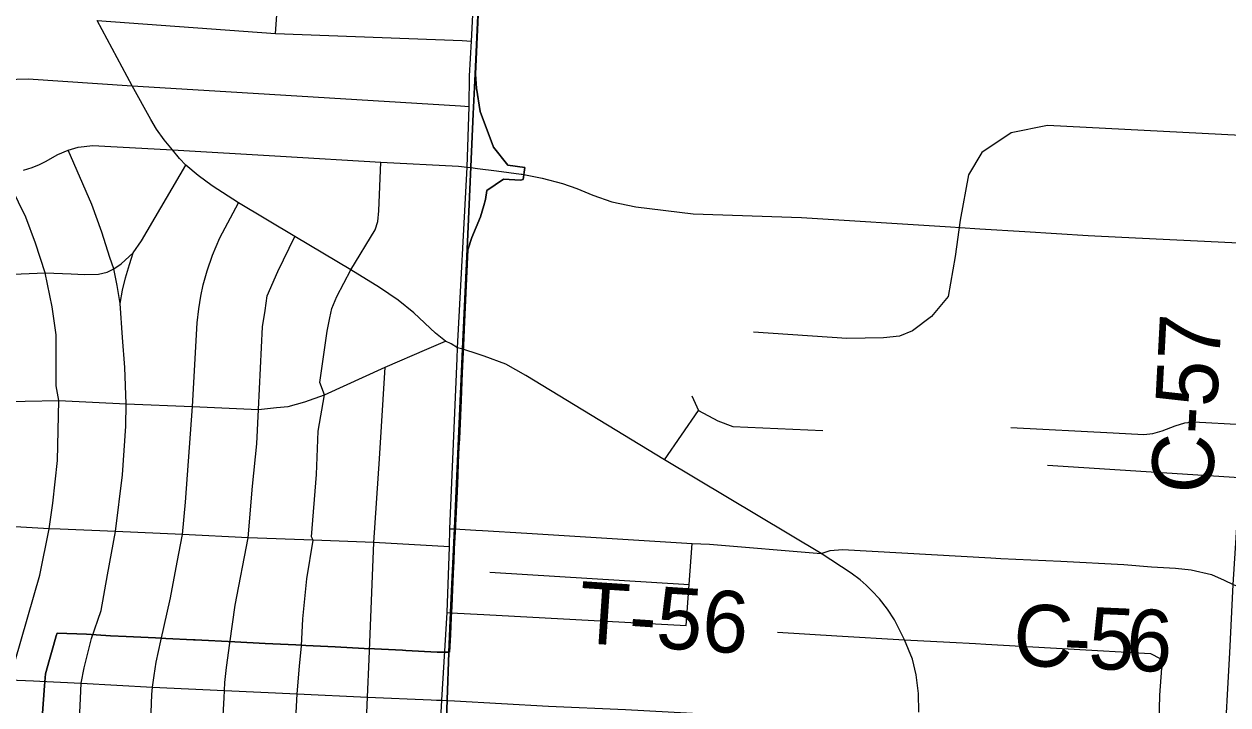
# Model space of a CAD drawing. Extents: x 114843 to 284848, y 317643 to 566895.
# Drawn here: x 190342 to 196197, y 397680 to 400988 of the extents above; entities that cross this region are included whole.
import ezdxf

# ---------------------------------------------------------------- set-up
doc = ezdxf.new("R2010")
doc.units = 0
for name, color, linetype in [('GM_X_City_Street', 7, 'Continuous'), ('GM_X_Corporation', 7, 'Continuous'), ('GM_X_County_Road', 7, 'Continuous'), ('GM_X_County_Road_Text', 7, 'Continuous'), ('GM_X_Rail_Line', 7, 'Continuous'), ('GM_X_Township', 7, 'Continuous'), ('GM_X_Township_Road', 7, 'Continuous'), ('GM_X_Township_Road_Text', 7, 'Continuous')]:
    doc.layers.add(name, color=color, linetype=linetype)

msp = doc.modelspace()

# ---------------------------------------------------------------- linework, layer by layer
at = {"layer": 'GM_X_City_Street'}
for p, q in [((193456.1, 398871.1), (193621.3, 399110.7)), ((195318.8, 398843.8), (196253.6, 398785)), ((192607.7, 398325.3), (193575.7, 398264.8)), ((192372.8, 397702.3), (192392.3, 398022.2))]:
    msp.add_line(p, q, dxfattribs=at)
for points in [[(191564, 400941.9), (191589.3, 401281.3), (191606.1, 401609.6), (191624.6, 401935.3), (191635.9, 402171.4), (191642.1, 402261.8), (191658, 402588.3), (191675.7, 402914.3), (191696.6, 403271.3)], [(192447.3, 399363.4), (192449.5, 399415.1), (192496.7, 400293), (192505.9, 400588.2), (192507.9, 400736.4), (192517.4, 400905.2), (192533.3, 401228.9)], [(190225.2, 396810.5), (190269.5, 397801.3), (190298.3, 397894.4), (190417.8, 398309.3), (190463.6, 398535.8), (190481.3, 398660.2), (190503.7, 398867.2), (190511, 399159.2), (190498.3, 399230.5), (190497.1, 399477.3), (190478.6, 399614.1), (190444, 399778.9), (190397.3, 399923), (190350.7, 400049), (190243.5, 400268.7), (190071.8, 400636.8), (189942.4, 400892.4), (189845.5, 401025.8)], [(190696.5, 401005.9), (191564, 400941.9), (192472.3, 400907.4), (192517.4, 400905.2)], [(192449.5, 399415.1), (192418.1, 399434), (192392, 399447.7), (192342.2, 399485.5), (192237.3, 399584.6), (192161.3, 399646.5), (192069.5, 399708.1), (191931.1, 399793.3), (191658.2, 399956.3), (191385.3, 400120.1), (191257.1, 400201.7), (191189, 400252.4), (191127.9, 400302.3), (191096.8, 400334.6), (191063.1, 400376.5), (191023.3, 400425.7), (190986, 400477.5), (190957.9, 400524.2), (190867.1, 400687.7), (190696.5, 401005.9)], [(189681.8, 400323.2), (189688.4, 400350.7), (189993, 400578.1), (190071.8, 400636.8), (190138.7, 400668.8), (190205.4, 400695.1), (190258.5, 400710.7), (190307.1, 400720.2), (190361.9, 400722.1), (190867.1, 400687.7), (191322.4, 400659.7), (192464.2, 400591.4), (192505.9, 400588.2)], [(190338.4, 400277.8), (190381.7, 400290.3), (190417.4, 400305), (190446.1, 400319.6), (190506, 400354.3), (190556.8, 400375.2), (190604.7, 400389.7), (190675.8, 400398), (190734.8, 400395), (191063.1, 400376.5), (191588.5, 400345.6), (192077.6, 400316.8), (192455, 400297), (192496.7, 400293)], [(190669.1, 398002.9), (190716.4, 398138.8), (190747.3, 398311.7), (190786.9, 398522.6), (190820.7, 398797.9), (190836.5, 399033.6), (190837.5, 399143), (190832.5, 399318.6), (190820.5, 399464.9), (190808.5, 399630.9), (190795, 399718.3), (190778, 399798.1), (190759, 399853.4), (190719.4, 399976.3), (190671.2, 400111.4), (190556.8, 400375.2)], [(190288.9, 399773), (190444, 399778.9), (190570.2, 399773.7), (190635.7, 399771.1), (190704.1, 399773.1), (190745.1, 399781.8), (190778, 399798.1), (190813.3, 399822.6), (190872.9, 399877), (190912.1, 399935.1), (191127.9, 400302.3)], [(191691.1, 397966), (191697.6, 398097.6), (191716.9, 398292.6), (191747.1, 398480.9), (191740.2, 398495.6), (191764.1, 398799), (191771.3, 399009.9), (191803, 399187.1), (191780, 399246.9), (191816, 399495.6), (191828.6, 399559.9), (191838.7, 399605.1), (191862.6, 399663.5), (191931.1, 399793.3), (192049.4, 399988.2), (192062.8, 400027.8), (192067, 400081.1), (192077.6, 400316.8)], [(191006.9, 397991.5), (191054.5, 398199.5), (191086.2, 398372.5), (191112.7, 398508.2), (191126.3, 398664.1), (191161.3, 399129.4), (191183.4, 399536.3), (191191.3, 399604.8), (191201.5, 399665.7), (191212.5, 399720.5), (191231.8, 399789.1), (191258.6, 399865.4), (191294.5, 399949.3), (191385.3, 400120.1)], [(191342, 397979.1), (191367.8, 398163.5), (191431.2, 398491.9), (191452.1, 398742.7), (191473, 398948.6), (191482.4, 399115.8), (191500.8, 399516.6), (191513.5, 399596.3), (191523.6, 399667), (191576.1, 399786.1), (191658.2, 399956.3)], [(190808.5, 399630.9), (190820.2, 399694.9), (190834.3, 399754.3), (190854.3, 399819.9), (190872.9, 399877)], [(190181.5, 399153), (190511, 399159.2), (190837.5, 399143), (191161.3, 399129.4), (191482.4, 399115.8), (191570, 399124.4), (191625.6, 399130.1), (191707.7, 399151.9), (191803, 399187.1), (192097.4, 399321.3), (192299.9, 399408.7), (192392, 399447.7)], [(192549.9, 399383.3), (192475.3, 399407.5), (192449.5, 399415.1)], [(194693.3, 397643.8), (194691.8, 397735.8), (194679.8, 397826), (194661.9, 397901.4), (194624.2, 397995.2), (194574.4, 398092.8), (194541.2, 398145.4), (194502.7, 398194.6), (194465.1, 398234.2), (194438, 398261.8), (194407.8, 398286.6), (194363.8, 398320.3), (194218.1, 398415.6), (193456.1, 398871.1), (192781.2, 399279.5), (192684.1, 399335.1), (192579.8, 399373.7), (192549.9, 399383.3)], [(192020.6, 397902.4), (192043.4, 398468.9), (192070.3, 398874.9), (192097.4, 399321.3)], [(192392.3, 398022.2), (192398.8, 398128.9), (192410.6, 398448.5), (192411.6, 398535.6), (192447.3, 399363.4)], [(193588.6, 399180.7), (193621.3, 399110.7), (193716.5, 399060.2), (193788.8, 399032.2), (194227.1, 399012.6)], [(195140.1, 399028), (195638.3, 399001.4), (195787.5, 398993.4), (195831.9, 398998.8), (195876.1, 399011.2), (195940.5, 399034.9), (195987.7, 399050.3), (196030, 399054.6), (196268.3, 399041.6)], [(190517.4, 398533.6), (190463.6, 398535.8), (190160.3, 398552.2)], [(192410.6, 398448.5), (192043.4, 398468.9), (191747.1, 398480.9), (191431.2, 398491.9), (191112.7, 398508.2), (190786.9, 398522.6), (190517.4, 398533.6)], [(192398.8, 398128.9), (192417.4, 398127.8), (192577.5, 398118.4)], [(190572.4, 396792.5), (190615.6, 397710), (190618.6, 397784.7), (190633.7, 397859.4), (190669.1, 398002.9)], [(190869.2, 395576), (190927.1, 396753.1), (190928, 396778.3), (190963.7, 397729.4), (190966.8, 397765.5), (190974.2, 397822.8), (190984.7, 397887.8), (191006.9, 397991.5)], [(191220.6, 395417.7), (191290.9, 396706), (191291.1, 396760.3), (191292.9, 397308.3), (191314.9, 397714.1), (191315.9, 397748.9), (191317.4, 397788.8), (191326.4, 397861), (191342, 397979.1)], [(191577.3, 395391.7), (191658.6, 396673), (191659.6, 396726.7), (191661.8, 397579.5), (191669.4, 397733.2), (191681.4, 397867.9), (191691.1, 397966)], [(191969.5, 396721.2), (192011.5, 397716.6), (192020.6, 397902.4)], [(189557.8, 397846.2), (189616.9, 397837.9), (189949, 397819.8), (190269.5, 397801.3), (190387.6, 397796), (190417.7, 397794.5)], [(190417.7, 397794.5), (190618.6, 397784.7), (190966.8, 397765.5), (191315.9, 397748.9), (191669.4, 397733.2), (192011.5, 397716.6), (192322, 397704.2)], [(195675.8, 395131.9), (195677.7, 395165.5), (195690.7, 395211.6), (195706.6, 395285.9), (195710.5, 395364.1), (195738.1, 395807.2), (195792.3, 396484.8), (195784.5, 396550.3), (195810.4, 396994.1), (195842.8, 397263.1), (195860, 397531.5), (195865.5, 397726.9)], [(192322, 397704.2), (192347.8, 397703.2), (192372.8, 397702.3), (192400.8, 397700.8), (192435.1, 397698.9), (192892.6, 397674.2), (193266.9, 397656.9), (193682, 397633.9), (194374.1, 397604.2), (194531.6, 397598.4)], [(192323.8, 396705.5), (192355.4, 397376.8), (192372.8, 397702.3)]]:
    msp.add_lwpolyline(points, dxfattribs=at)
at = {"layer": 'GM_X_Corporation'}
for points in [[(192585, 401793.3), (192538, 400745.3), (192541.8, 400676), (192559.9, 400563.4), (192625.5, 400389.4), (192694.2, 400301.9), (192776.5, 400291.5), (192769.1, 400232), (192755.7, 400229), (192673.7, 400235), (192592.6, 400179.6), (192585.7, 400134.9), (192577.8, 400106.7), (192569.7, 400078.6), (192561.4, 400050.5), (192518.6, 399951.5), (192499.2, 399890.7), (192482.1, 399504.8), (192480.2, 399461), (192475.8, 399359.4), (192472.8, 399292.3), (192470.9, 399249.4), (192467, 399161.1), (192465.3, 399122.6), (192463.7, 399084.5), (192462, 399047.5), (192460.3, 399009.2), (192458.6, 398970.3), (192456.9, 398931.4), (192455.2, 398893.3), (192453.6, 398855.5), (192450.9, 398796.3), (192447.4, 398716.4), (192440.1, 398551.2), (192437.7, 398520.8), (192434, 398438.5), (192431.3, 398378), (192428.6, 398318), (192425.1, 398239), (192423.3, 398199.2), (192421.4, 398155.7), (192418.9, 398105.4), (192416.9, 398062.7), (192415, 398020.9), (192410.9, 397936.3), (192350.7, 397936.2), (192199, 397944.2), (192182.7, 397944.9), (192045.4, 397951.8), (191995.3, 397954.2), (191853.9, 397961.1), (191712.6, 397968.1), (191663, 397970.7), (191514.7, 397978.1), (191366.7, 397985.5), (191173.3, 397995), (191165.2, 397995.4), (191030.7, 398002.7), (190980.5, 398005.1), (190837.5, 398012.3), (190762.1, 398016), (190644.7, 398023.2), (190502.4, 398029), (190498.3, 398014.5), (190485.2, 397968.7), (190482.1, 397957.7), (190465.5, 397899.7), (190445.9, 397831.1), (190441.1, 397771.5), (190431.4, 397640.2)], [(190431.4, 397640.2), (190441.1, 397771.5), (190445.9, 397831.1), (190465.5, 397899.7), (190482.1, 397957.7), (190485.2, 397968.7), (190498.3, 398014.5), (190502.4, 398029), (190644.7, 398023.2), (190762.1, 398016), (190837.5, 398012.3), (190980.5, 398005.1), (191030.7, 398002.7), (191165.2, 397995.4), (191173.3, 397995), (191366.7, 397985.5), (191514.7, 397978.1), (191663, 397970.7), (191712.6, 397968.1), (191853.9, 397961.1), (191995.3, 397954.2), (192045.4, 397951.8), (192182.7, 397944.9), (192199, 397944.2), (192350.7, 397936.2), (192410.9, 397936.3), (192415, 398020.9), (192416.9, 398062.7), (192418.9, 398105.4), (192421.4, 398155.7), (192423.3, 398199.2), (192425.1, 398239), (192428.6, 398318), (192431.3, 398378), (192434, 398438.5), (192437.7, 398520.8), (192440.1, 398551.2), (192447.4, 398716.4), (192450.9, 398796.3), (192453.6, 398855.5), (192455.2, 398893.3), (192456.9, 398931.4), (192458.6, 398970.3), (192460.3, 399009.2), (192462, 399047.5), (192463.7, 399084.5), (192465.3, 399122.6), (192467, 399161.1), (192470.9, 399249.4), (192472.8, 399292.3), (192475.8, 399359.4), (192480.2, 399461), (192482.1, 399504.8), (192499.2, 399890.7), (192518.6, 399951.5), (192561.4, 400050.5), (192569.7, 400078.6), (192577.8, 400106.7), (192585.7, 400134.9), (192592.6, 400179.6), (192673.7, 400235), (192755.7, 400229), (192769.1, 400232), (192776.5, 400291.5), (192694.2, 400301.9), (192625.5, 400389.4), (192559.9, 400563.4), (192541.8, 400676), (192538, 400745.3), (192585, 401793.3)]]:
    msp.add_lwpolyline(points, dxfattribs=at)
at = {"layer": 'GM_X_County_Road'}
for p, q in [((195681.4, 399953), (196315.8, 399921.3)), ((196183.9, 397517.4), (196194.8, 397730.2))]:
    msp.add_line(p, q, dxfattribs=at)
for points in [[(192496.7, 400293), (192515.3, 400290.7), (192547.6, 400286.5)], [(192547.6, 400286.5), (192639.3, 400274.8), (192759.7, 400259.4)], [(192759.7, 400259.4), (192764.9, 400258.7), (192861.7, 400239.1), (192960.3, 400212.7), (193030, 400189.4), (193108.2, 400156.1), (193200, 400124.5), (193317.6, 400100), (193595.3, 400065.8), (194122.7, 400048.7), (194846.9, 400002.9), (194894.8, 399999.5)], [(194894.8, 399999.5), (194990.4, 399992.6), (195209.6, 399979.5)], [(195209.6, 399979.5), (195517.5, 399961.2), (195681.4, 399953)], [(196194.8, 397730.2), (196205.2, 397932.5), (196221.4, 398264), (196241.2, 398567.5), (196253.6, 398785), (196268.3, 399041.6), (196315.8, 399921.3)], [(194218.1, 398415.6), (194261.6, 398430), (194321.7, 398435.1), (195044.1, 398394.3), (195091.6, 398391.6), (195383.4, 398377.3)], [(195383.4, 398377.3), (195691.2, 398362.2), (195825.7, 398349.9), (195942, 398344.2), (196018.4, 398336), (196116, 398313.5), (196177.8, 398285.7), (196221.4, 398264), (196611, 398109.9), (196973.3, 397967.1), (197060.4, 397932.2), (197157.8, 397893.3), (197223.1, 397874.7), (197306.5, 397865.8), (197479.3, 397854.9), (197913.3, 397831.6), (198077.5, 397823)]]:
    msp.add_lwpolyline(points, dxfattribs=at)
at = {"layer": 'GM_X_Rail_Line'}
msp.add_lwpolyline([(197751.1, 400101), (197681.8, 400202.8), (197581.6, 400305.8), (197522.3, 400348.8), (197459.7, 400374.6), (197410.5, 400392.4), (197354.8, 400405), (197270.2, 400408.7), (197176.4, 400408.7), (196964.2, 400420.8), (196259.3, 400447), (195319.3, 400494.9), (195142.7, 400460.2), (195000.4, 400364.1), (194934.3, 400255.6), (194895.2, 400035.5), (194870.4, 399859.2), (194836.8, 399664.7), (194755.2, 399566.8), (194662.2, 399497.7), (194598.7, 399470.8), (194521.4, 399462.8), (194343.1, 399460.3), (193888.8, 399490.7)], dxfattribs=at)
at = {"layer": 'GM_X_Township'}
for points in [[(192648.5, 403225.9), (192534.9, 400746.8), (192525.9, 400551.3), (192514.1, 400293.5), (192496, 399893.8), (192474.1, 399410.3), (192434.6, 398537.2), (192416.2, 398130.6), (192407.3, 397934.9), (192399.6, 397703.6), (192388.8, 397377.5), (192366.5, 396706.3), (192322.6, 396708.4), (192010.9, 396721.7), (191968.3, 396724), (191658.4, 396729.5), (191289.9, 396763.2), (190926.8, 396781.1), (190814.3, 396784.7), (190606.4, 396791.4), (190571.2, 396795.3), (190386.6, 396803.7), (190295.6, 396807.8)], [(196259.5, 396458.7), (196118.3, 396466.2), (196082.6, 396465.9), (195791.1, 396487.6), (195460.9, 396511.9), (195142.7, 396527.5), (194627.5, 396562.1), (193614.7, 396629.5), (193203.3, 396652.9), (192787, 396683.7), (192398.9, 396704.7), (192366.5, 396706.3), (192388.8, 397377.5), (192399.6, 397703.6), (192407.3, 397934.9), (192416.2, 398130.6), (192434.6, 398537.2), (192474.1, 399410.3), (192496, 399893.8), (192514.1, 400293.5), (192525.9, 400551.3), (192534.9, 400746.8), (192648.5, 403225.9)]]:
    msp.add_lwpolyline(points, dxfattribs=at)
at = {"layer": 'GM_X_Township_Road'}
for p, q in [((192571.5, 398526.5), (192786.1, 398513.5)), ((193575.7, 398264.8), (193590.9, 398464.6)), ((193562.2, 398065.1), (193575.7, 398264.8)), ((192577.5, 398118.4), (193562.2, 398065.1)), ((195865.5, 397726.9), (195875, 397858.9))]:
    msp.add_line(p, q, dxfattribs=at)
for points in [[(192411.6, 398535.6), (192435.8, 398534.4), (192539.3, 398528.5), (192571.5, 398526.5)], [(192786.1, 398513.5), (193590.9, 398464.6), (193674.8, 398460.5), (194218.1, 398415.6)], [(194006.6, 398033.1), (194295.3, 398015.4), (194624.2, 397995.2), (194844.6, 397984.7), (194968.2, 397978.1), (195019, 397975.2)], [(195019, 397975.2), (195819.9, 397929.8), (195867.2, 397904.8), (195875, 397858.9)]]:
    msp.add_lwpolyline(points, dxfattribs=at)

# ---------------------------------------------------------------- texts
at = {"layer": 'GM_X_County_Road_Text'}
for s, height, rotation, p in [('C-57', 300.01, 86.98681, (196120.6, 398700.5)), ('C', 300, 357.44918, (195147.7, 397872.4)), ('5', 300, 357.44864, (195514, 397856.1)), ('6', 300, 357.43374, (195697.2, 397847.9)), ('-', 300, 357.44918, (195392.1, 397861.5))]:
    msp.add_text(s, height=height, rotation=rotation, dxfattribs=at).set_placement(p)
at = {"layer": 'GM_X_Township_Road_Text'}
msp.add_text('T-56', height=300.01, rotation=356.2274, dxfattribs=at).set_placement((193031.8, 397981.7))

doc.saveas('drawing.dxf')
